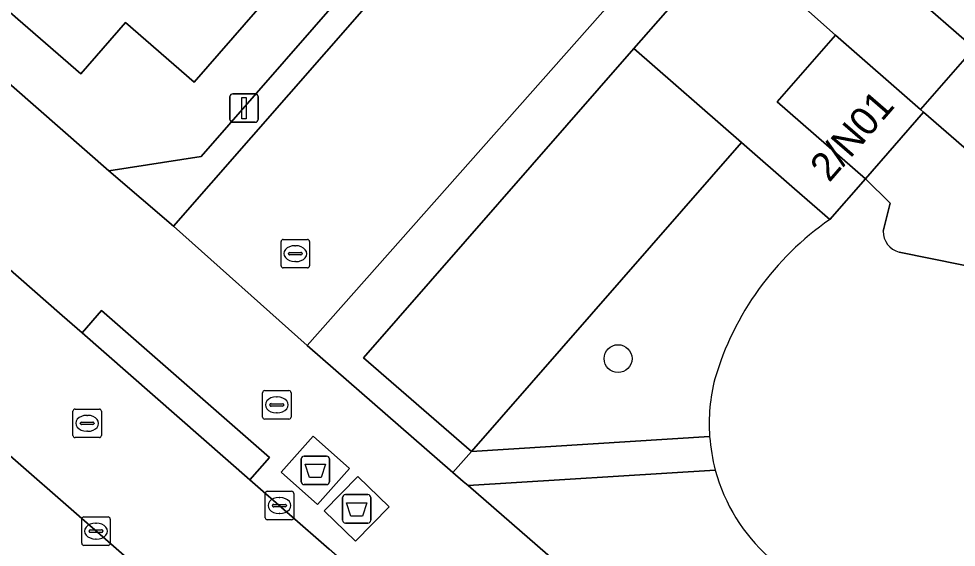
# Model space of a CAD drawing. Extents: x 158472 to 159562, y 388525 to 389606.
# Drawn here: x 158798.49 to 158831.41, y 388799.23 to 388817.79 of the extents above; entities that cross this region are included whole.
import ezdxf

# ---------------------------------------------------------------- set-up
doc = ezdxf.new("R2010")
doc.units = 0
for name, color, linetype in [('IMGEO_Afval_apart_plaats', 7, 'Continuous'), ('IMGEO_Boom', 7, 'Continuous'), ('IMGEO_Brandkraan', 7, 'Continuous'), ('IMGEO_Erf', 7, 'Continuous'), ('IMGEO_Groenvoorziening', 7, 'Continuous'), ('IMGEO_Kolk', 7, 'Continuous'), ('IMGEO_Lichtmast', 7, 'Continuous'), ('IMGEO_Pand', 7, 'Continuous'), ('IMGEO_Pand_nummerreeks', 7, 'Continuous'), ('IMGEO_Parkeervlak_open', 7, 'Continuous'), ('IMGEO_Rijbaan_lokaal_open', 7, 'Continuous'), ('IMGEO_Rioolput', 7, 'Continuous'), ('IMGEO_Voetpad_gesloten', 7, 'Continuous'), ('IMGEO_Voetpad_open', 7, 'Continuous')]:
    doc.layers.add(name, color=color, linetype=linetype)

msp = doc.modelspace()

# ---------------------------------------------------------------- linework, layer by layer
at = {"layer": 'IMGEO_Afval_apart_plaats'}
for p, q in [((158808.407, 388801.527), (158808.407, 388802.327)), ((158808.407, 388802.327), (158808.407, 388801.527)), ((158808.507, 388802.427), (158809.297, 388802.427)), ((158809.297, 388802.427), (158808.507, 388802.427)), ((158809.397, 388802.327), (158809.397, 388801.527)), ((158809.397, 388801.527), (158809.397, 388802.327)), ((158809.297, 388801.427), (158808.507, 388801.427)), ((158808.507, 388801.427), (158809.297, 388801.427)), ((158809.858, 388800.174), (158809.858, 388800.974)), ((158809.858, 388800.974), (158809.858, 388800.174)), ((158809.958, 388801.074), (158810.748, 388801.074)), ((158810.748, 388801.074), (158809.958, 388801.074)), ((158810.848, 388800.974), (158810.848, 388800.174)), ((158810.848, 388800.174), (158810.848, 388800.974)), ((158810.748, 388800.074), (158809.958, 388800.074)), ((158809.958, 388800.074), (158810.748, 388800.074))]:
    msp.add_line(p, q, dxfattribs=at)
for points in [[(158808.55, 388802.141), (158809.254, 388802.141), (158809.105, 388801.671), (158808.699, 388801.671), (158808.55, 388802.141)], [(158810.001, 388800.788), (158810.705, 388800.788), (158810.556, 388800.318), (158810.15, 388800.318), (158810.001, 388800.788)]]:
    msp.add_lwpolyline(points, dxfattribs=at)
for centre, start, end in [((158808.507, 388802.327), 90, 180), ((158808.507, 388802.327), 90, 180), ((158809.297, 388802.327), 0, 90), ((158809.297, 388802.327), 360, 90), ((158808.507, 388801.527), 180, 270), ((158808.507, 388801.527), 180, 270), ((158809.297, 388801.527), 270, 0), ((158809.297, 388801.527), 270, 0), ((158809.958, 388800.974), 90, 180), ((158809.958, 388800.974), 90, 180), ((158810.748, 388800.974), 0, 90), ((158810.748, 388800.974), 360, 90), ((158809.958, 388800.174), 180, 270), ((158809.958, 388800.174), 180, 270), ((158810.748, 388800.174), 270, 0), ((158810.748, 388800.174), 270, 0)]:
    msp.add_arc(centre, 0.1, start, end, dxfattribs=at)
at = {"layer": 'IMGEO_Boom'}
msp.add_circle((158819.532, 388805.853), 0.489, dxfattribs=at)
at = {"layer": 'IMGEO_Brandkraan'}
for p, q in [((158807.048, 388803.801), (158807.048, 388804.653)), ((158807.123, 388804.727), (158807.975, 388804.727)), ((158808.049, 388804.653), (158808.049, 388803.801)), ((158807.35, 388804.27), (158807.748, 388804.27)), ((158807.536, 388804.507), (158807.561, 388804.507)), ((158807.307, 388804.221), (158807.307, 388804.233)), ((158807.745, 388804.184), (158807.347, 388804.184)), ((158807.559, 388803.947), (158807.534, 388803.947)), ((158807.791, 388804.233), (158807.791, 388804.221)), ((158807.975, 388803.727), (158807.123, 388803.727))]:
    msp.add_line(p, q, dxfattribs=at)
for points in [[(158807.048, 388803.801), (158807.048, 388804.653)], [(158807.123, 388804.727), (158807.975, 388804.727)], [(158808.049, 388804.653), (158808.049, 388803.801)], [(158807.975, 388803.727), (158807.123, 388803.727)]]:
    msp.add_lwpolyline(points, dxfattribs=at)
for centre, radius, start, end in [((158807.125, 388804.651), 0.0765, 91.552, 178.448), ((158807.125, 388804.651), 0.0765, 91.552, 178.448), ((158807.973, 388804.651), 0.0765, 1.552, 88.448), ((158807.973, 388804.651), 0.0765, 1.552, 88.448), ((158807.347, 388804.23), 0.0403, 85.8775, 175.7526), ((158807.752, 388804.232), 0.0386, 1.7309, 96.639), ((158807.344, 388804.22), 0.0366, 178.938, 274.7102), ((158807.748, 388804.227), 0.043, 264.8664, 352.4533), ((158807.125, 388803.803), 0.0765, 181.552, 268.448), ((158807.125, 388803.803), 0.0765, 181.552, 268.448), ((158807.973, 388803.803), 0.0765, 271.552, 358.448), ((158807.973, 388803.803), 0.0765, 271.552, 358.448)]:
    msp.add_arc(centre, radius, start, end, dxfattribs=at)
for centre, major_axis, ratio, start_param, end_param in [((158807.535, 388804.227), (-0.387, 0.002), 0.722429, 4.712389, 7.853982), ((158807.56, 388804.227), (-0.39, 0.002), 0.717154, 1.570796, 4.712389)]:
    msp.add_ellipse(centre, major_axis=major_axis, ratio=ratio, start_param=start_param, end_param=end_param, dxfattribs=at)
at = {"layer": 'IMGEO_Erf'}
for points in [[(158870.82, 388874.821), (158823.415, 388820.545), (158827.165, 388817.214), (158830.153, 388814.603), (158832.033, 388816.754), (158827.515, 388820.703), (158831.565, 388825.337), (158835.679, 388830.043), (158840.205, 388826.087), (158842.022, 388828.165), (158843.915, 388830.33), (158839.365, 388834.307), (158843.39, 388838.911), (158847.508, 388843.623), (158848.336, 388842.899), (158852.045, 388839.658), (158853.853, 388841.726), (158855.705, 388843.845), (158851.999, 388847.086), (158851.17, 388847.81), (158855.247, 388852.474), (158859.372, 388857.193)], [(158763.278, 388846.106), (158801.652, 388812.449), (158804.894, 388812.957), (158816.712, 388826.499), (158846.015, 388860.076)], [(158797.867, 388830.296), (158802.148, 388826.565), (158801.77, 388826.139), (158801.958, 388825.976), (158802.404, 388825.587), (158808.64, 388820.153), (158804.648, 388815.563), (158802.238, 388817.653), (158800.671, 388815.857), (158796.137, 388819.787)]]:
    msp.add_lwpolyline(points, dxfattribs=at)
at = {"layer": 'IMGEO_Groenvoorziening'}
for points in [[(158830.261, 388814.508), (158828.214, 388812.167), (158829.083, 388811.318), (158828.837, 388810.323)], [(158829.398, 388809.595), (158832.702, 388808.919), (158834.855, 388810.519), (158830.261, 388814.508)], [(158826.961, 388810.733), (158825.729, 388811.81), (158823.866, 388813.438), (158814.381, 388802.592), (158822.746, 388803.117)], [(158828.837, 388810.323), (158829.083, 388811.318), (158828.214, 388812.167), (158826.961, 388810.733)], [(158834.912, 388803.75), (158833.347, 388808.084), (158832.702, 388808.919), (158829.398, 388809.595)], [(158822.945, 388801.937), (158814.263, 388801.394), (158830.413, 388787.343), (158830.057, 388790.066), (158828.671, 388796.038)]]:
    msp.add_lwpolyline(points, dxfattribs=at)
for centre, radius, start, end in [((158832.855, 388802.236), 10.341, 124.7448, 163.6832), ((158832.855, 388802.236), 10.341, 124.7448, 163.6832), ((158829.601, 388810.332), 0.764, 180.65, 254.586), ((158829.601, 388810.332), 0.764, 180.65, 254.586), ((158829.026, 388803.566), 6.296, 165.5173, 184.0939), ((158829.026, 388803.566), 6.296, 165.5173, 184.0939), ((158828.967, 388803.559), 6.236, 184.0671, 195.078), ((158829.025, 388803.566), 6.294, 194.996, 261.282), ((158829.025, 388803.566), 6.294, 194.996, 261.282)]:
    msp.add_arc(centre, radius, start, end, dxfattribs=at)
at = {"layer": 'IMGEO_Kolk'}
for p, q in [((158807.697, 388809.113), (158807.697, 388809.965)), ((158807.772, 388810.039), (158808.624, 388810.039)), ((158808.698, 388809.965), (158808.698, 388809.113)), ((158807.956, 388809.533), (158807.956, 388809.545)), ((158807.999, 388809.582), (158808.397, 388809.582)), ((158808.185, 388809.819), (158808.21, 388809.819)), ((158808.44, 388809.545), (158808.44, 388809.533)), ((158808.394, 388809.496), (158807.996, 388809.496)), ((158808.208, 388809.259), (158808.183, 388809.259)), ((158808.624, 388809.039), (158807.772, 388809.039)), ((158807.141, 388800.265), (158807.141, 388801.117)), ((158807.216, 388801.191), (158808.068, 388801.191)), ((158807.629, 388800.971), (158807.654, 388800.971)), ((158808.142, 388801.117), (158808.142, 388800.265)), ((158807.4, 388800.685), (158807.4, 388800.697)), ((158807.838, 388800.648), (158807.44, 388800.648)), ((158807.443, 388800.734), (158807.841, 388800.734)), ((158807.884, 388800.697), (158807.884, 388800.685)), ((158807.652, 388800.411), (158807.627, 388800.411)), ((158800.699, 388799.367), (158800.699, 388800.219)), ((158800.774, 388800.293), (158801.626, 388800.293)), ((158801.187, 388800.073), (158801.212, 388800.073)), ((158801.7, 388800.219), (158801.7, 388799.367)), ((158808.068, 388800.191), (158807.216, 388800.191)), ((158800.958, 388799.787), (158800.958, 388799.799)), ((158801.396, 388799.75), (158800.998, 388799.75)), ((158801.001, 388799.836), (158801.399, 388799.836)), ((158801.442, 388799.799), (158801.442, 388799.787)), ((158801.21, 388799.513), (158801.185, 388799.513)), ((158801.626, 388799.293), (158800.774, 388799.293))]:
    msp.add_line(p, q, dxfattribs=at)
for points in [[(158807.697, 388809.113), (158807.697, 388809.965)], [(158807.772, 388810.039), (158808.624, 388810.039)], [(158808.698, 388809.965), (158808.698, 388809.113)], [(158808.624, 388809.039), (158807.772, 388809.039)], [(158807.141, 388800.265), (158807.141, 388801.117)], [(158807.216, 388801.191), (158808.068, 388801.191)], [(158808.142, 388801.117), (158808.142, 388800.265)], [(158800.699, 388799.367), (158800.699, 388800.219)], [(158800.774, 388800.293), (158801.626, 388800.293)], [(158801.7, 388800.219), (158801.7, 388799.367)], [(158808.068, 388800.191), (158807.216, 388800.191)], [(158801.626, 388799.293), (158800.774, 388799.293)]]:
    msp.add_lwpolyline(points, dxfattribs=at)
for centre, radius, start, end in [((158807.774, 388809.963), 0.0765, 91.552, 178.448), ((158807.774, 388809.963), 0.0765, 91.552, 178.448), ((158808.622, 388809.963), 0.0765, 1.552, 88.448), ((158808.622, 388809.963), 0.0765, 1.552, 88.448), ((158807.996, 388809.542), 0.0403, 85.8775, 175.7526), ((158807.993, 388809.532), 0.0366, 178.938, 274.7102), ((158808.397, 388809.539), 0.043, 264.8664, 352.4533), ((158808.401, 388809.544), 0.0386, 1.7309, 96.639), ((158807.774, 388809.115), 0.0765, 181.552, 268.448), ((158807.774, 388809.115), 0.0765, 181.552, 268.448), ((158808.622, 388809.115), 0.0765, 271.552, 358.448), ((158808.622, 388809.115), 0.0765, 271.552, 358.448), ((158807.218, 388801.115), 0.0765, 91.552, 178.448), ((158807.218, 388801.115), 0.0765, 91.552, 178.448), ((158808.066, 388801.115), 0.0765, 1.552, 88.448), ((158808.066, 388801.115), 0.0765, 1.552, 88.448), ((158807.44, 388800.694), 0.0403, 85.8775, 175.7526), ((158807.437, 388800.684), 0.0366, 178.938, 274.7102), ((158807.841, 388800.691), 0.043, 264.8664, 352.4533), ((158807.845, 388800.696), 0.0386, 1.7309, 96.639), ((158800.776, 388800.217), 0.0765, 91.552, 178.448), ((158800.776, 388800.217), 0.0765, 91.552, 178.448), ((158801.624, 388800.217), 0.0765, 1.552, 88.448), ((158801.624, 388800.217), 0.0765, 1.552, 88.448), ((158807.218, 388800.267), 0.0765, 181.552, 268.448), ((158807.218, 388800.267), 0.0765, 181.552, 268.448), ((158808.066, 388800.267), 0.0765, 271.552, 358.448), ((158808.066, 388800.267), 0.0765, 271.552, 358.448), ((158800.998, 388799.796), 0.0403, 85.8775, 175.7526), ((158800.995, 388799.786), 0.0366, 178.938, 274.7102), ((158801.399, 388799.793), 0.043, 264.8664, 352.4533), ((158801.403, 388799.798), 0.0386, 1.7309, 96.639), ((158800.776, 388799.369), 0.0765, 181.552, 268.448), ((158800.776, 388799.369), 0.0765, 181.552, 268.448), ((158801.624, 388799.369), 0.0765, 271.552, 358.448), ((158801.624, 388799.369), 0.0765, 271.552, 358.448)]:
    msp.add_arc(centre, radius, start, end, dxfattribs=at)
for centre, major_axis, ratio, start_param, end_param in [((158808.184, 388809.539), (-0.387, 0.002), 0.722429, 4.712389, 7.853982), ((158808.209, 388809.539), (-0.39, 0.002), 0.717154, 1.570796, 4.712389), ((158807.628, 388800.691), (-0.387, 0.002), 0.722429, 4.712389, 7.853982), ((158807.653, 388800.691), (-0.39, 0.002), 0.717154, 1.570796, 4.712389), ((158801.186, 388799.793), (-0.387, 0.002), 0.722429, 4.712389, 7.853982), ((158801.211, 388799.793), (-0.39, 0.002), 0.717154, 1.570796, 4.712389)]:
    msp.add_ellipse(centre, major_axis=major_axis, ratio=ratio, start_param=start_param, end_param=end_param, dxfattribs=at)
at = {"layer": 'IMGEO_Lichtmast'}
for p, q in [((158806.003, 388815.153), (158806.793, 388815.153)), ((158806.793, 388815.153), (158806.003, 388815.153)), ((158805.903, 388814.253), (158805.903, 388815.053)), ((158805.903, 388815.053), (158805.903, 388814.253)), ((158806.893, 388815.053), (158806.893, 388814.253)), ((158806.893, 388814.253), (158806.893, 388815.053)), ((158806.793, 388814.153), (158806.003, 388814.153)), ((158806.003, 388814.153), (158806.793, 388814.153))]:
    msp.add_line(p, q, dxfattribs=at)
msp.add_lwpolyline([(158806.323, 388815.028), (158806.473, 388815.028), (158806.473, 388814.278), (158806.323, 388814.278), (158806.323, 388815.028)], dxfattribs=at)
for centre, start, end in [((158806.003, 388815.053), 90, 180), ((158806.003, 388815.053), 90, 180), ((158806.793, 388815.053), 0, 90), ((158806.793, 388815.053), 360, 90), ((158806.003, 388814.253), 180, 270), ((158806.003, 388814.253), 180, 270), ((158806.793, 388814.253), 270, 0), ((158806.793, 388814.253), 270, 0)]:
    msp.add_arc(centre, 0.1, start, end, dxfattribs=at)
at = {"layer": 'IMGEO_Pand'}
for points in [[(158802.404, 388825.587), (158801.958, 388825.976), (158801.77, 388826.139), (158796.506, 388820.209), (158796.137, 388819.787), (158800.671, 388815.857), (158802.238, 388817.653), (158804.648, 388815.563), (158808.64, 388820.153)], [(158830.153, 388814.603), (158830.261, 388814.508), (158834.855, 388810.519), (158836.833, 388812.782), (158840.768, 388817.283), (158838.489, 388819.275), (158831.565, 388825.337), (158827.515, 388820.703), (158832.033, 388816.754)], [(158830.153, 388814.603), (158827.165, 388817.214), (158825.119, 388814.872), (158828.214, 388812.167), (158830.261, 388814.508)]]:
    msp.add_lwpolyline(points, close=True, dxfattribs=at)
at = {"layer": 'IMGEO_Parkeervlak_open'}
msp.add_lwpolyline([(158814.381, 388802.592), (158823.866, 388813.438), (158820.088, 388816.74), (158810.595, 388805.883)], close=True, dxfattribs=at)
at = {"layer": 'IMGEO_Rijbaan_lokaal_open'}
for points in [[(158848.898, 388764.436), (158846.938, 388766.2), (158846.659, 388766.452), (158827.828, 388783.04), (158825.712, 388784.875), (158809.387, 388799.161), (158806.606, 388801.596), (158800.712, 388806.754), (158800.014, 388807.365), (158795.971, 388810.903), (158760.339, 388842.098), (158759.734, 388842.616)], [(158753.152, 388841.891), (158755.415, 388839.873), (158770.849, 388826.358), (158771.252, 388826.005), (158782.389, 388816.244), (158796.782, 388803.661), (158807.018, 388794.713), (158811.795, 388790.555), (158827.866, 388776.475), (158826.434, 388774.844), (158830.139, 388771.553), (158835.373, 388767.052), (158839.915, 388763.082), (158840.19, 388762.88), (158851.529, 388753.19), (158852.007, 388753.63), (158856.673, 388759.016)]]:
    msp.add_lwpolyline(points, dxfattribs=at)
msp.add_lwpolyline([(158808.612, 388806.31), (158822.181, 388821.641), (158824.946, 388824.766), (158820.104, 388828.995), (158817.392, 388825.895), (158803.922, 388810.501)], close=True, dxfattribs=at)
at = {"layer": 'IMGEO_Rioolput'}
for p, q in [((158800.391, 388803.154), (158800.391, 388804.006)), ((158800.466, 388804.08), (158801.318, 388804.08)), ((158801.392, 388804.006), (158801.392, 388803.154)), ((158800.693, 388803.623), (158801.091, 388803.623)), ((158800.879, 388803.86), (158800.904, 388803.86)), ((158800.65, 388803.574), (158800.65, 388803.586)), ((158801.088, 388803.537), (158800.69, 388803.537)), ((158800.902, 388803.3), (158800.877, 388803.3)), ((158801.134, 388803.586), (158801.134, 388803.574)), ((158801.318, 388803.08), (158800.466, 388803.08))]:
    msp.add_line(p, q, dxfattribs=at)
for points in [[(158800.391, 388803.154), (158800.391, 388804.006)], [(158800.466, 388804.08), (158801.318, 388804.08)], [(158801.392, 388804.006), (158801.392, 388803.154)], [(158801.318, 388803.08), (158800.466, 388803.08)]]:
    msp.add_lwpolyline(points, dxfattribs=at)
for centre, radius, start, end in [((158800.468, 388804.004), 0.0765, 91.552, 178.448), ((158800.468, 388804.004), 0.0765, 91.552, 178.448), ((158801.316, 388804.004), 0.0765, 1.552, 88.448), ((158801.316, 388804.004), 0.0765, 1.552, 88.448), ((158800.69, 388803.583), 0.0403, 85.8775, 175.7526), ((158801.095, 388803.585), 0.0386, 1.7309, 96.639), ((158800.687, 388803.573), 0.0366, 178.938, 274.7102), ((158801.091, 388803.58), 0.043, 264.8664, 352.4533), ((158800.468, 388803.156), 0.0765, 181.552, 268.448), ((158800.468, 388803.156), 0.0765, 181.552, 268.448), ((158801.316, 388803.156), 0.0765, 271.552, 358.448), ((158801.316, 388803.156), 0.0765, 271.552, 358.448)]:
    msp.add_arc(centre, radius, start, end, dxfattribs=at)
for centre, major_axis, ratio, start_param, end_param in [((158800.878, 388803.58), (-0.387, 0.002), 0.722429, 4.712389, 7.853982), ((158800.903, 388803.58), (-0.39, 0.002), 0.717154, 1.570796, 4.712389)]:
    msp.add_ellipse(centre, major_axis=major_axis, ratio=ratio, start_param=start_param, end_param=end_param, dxfattribs=at)
at = {"layer": 'IMGEO_Voetpad_gesloten'}
for points in [[(158810.105, 388801.993), (158808.825, 388803.13), (158807.698, 388801.861), (158808.978, 388800.724)], [(158811.49, 388800.641), (158810.391, 388801.712), (158809.215, 388800.506), (158810.314, 388799.435)]]:
    msp.add_lwpolyline(points, close=True, dxfattribs=at)
at = {"layer": 'IMGEO_Voetpad_open'}
for points in [[(158900.431, 388886.282), (158898.351, 388888.091), (158888.541, 388896.625), (158887.889, 388897.192), (158874.394, 388881.76), (158872.571, 388879.695), (158872.076, 388879.123), (158828.466, 388828.744), (158826.774, 388826.832), (158824.946, 388824.766), (158822.181, 388821.641), (158808.612, 388806.31), (158813.735, 388801.853), (158814.381, 388802.592), (158810.595, 388805.883), (158820.088, 388816.74), (158823.415, 388820.545), (158870.82, 388874.821), (158878.222, 388883.296), (158882.298, 388887.952), (158886.131, 388892.322), (158888.17, 388894.647), (158929.092, 388858.899), (158930.295, 388860.304)], [(158823.415, 388820.545), (158820.088, 388816.74), (158823.866, 388813.438), (158825.729, 388811.81), (158826.961, 388810.733), (158828.214, 388812.167), (158825.119, 388814.872), (158827.165, 388817.214)], [(158806.606, 388801.596), (158807.291, 388802.379), (158801.397, 388807.537), (158800.712, 388806.754)], [(158808.825, 388803.13), (158810.105, 388801.993), (158808.978, 388800.724), (158807.698, 388801.861)], [(158810.391, 388801.712), (158811.49, 388800.641), (158810.314, 388799.435), (158809.215, 388800.506)]]:
    msp.add_lwpolyline(points, close=True, dxfattribs=at)
for points in [[(158808.612, 388806.31), (158803.922, 388810.501), (158801.652, 388812.449), (158763.278, 388846.106)], [(158827.866, 388776.475), (158811.795, 388790.555), (158811.467, 388790.178), (158806.69, 388794.336), (158807.018, 388794.713), (158796.782, 388803.661), (158782.389, 388816.244), (158782.06, 388815.868), (158781.704, 388815.462), (158770.567, 388825.223), (158771.252, 388826.005), (158770.849, 388826.358)], [(158816.712, 388826.499), (158804.894, 388812.957), (158801.652, 388812.449), (158803.922, 388810.501), (158817.392, 388825.895)], [(158795.971, 388810.903), (158800.014, 388807.365), (158800.712, 388806.754), (158801.397, 388807.537), (158807.291, 388802.379), (158806.606, 388801.596), (158809.387, 388799.161)], [(158831.057, 388783.391), (158832.467, 388785.083), (158849.366, 388770.272), (158849.885, 388770.864), (158843.993, 388776.012), (158842.418, 388777.388), (158832.697, 388785.881), (158831.754, 388786.709), (158831.384, 388787.033), (158831.101, 388786.744), (158830.739, 388787.059), (158830.413, 388787.343), (158814.263, 388801.394), (158814.095, 388801.54), (158813.735, 388801.853), (158808.612, 388806.31)], [(158822.746, 388803.117), (158814.381, 388802.592), (158813.735, 388801.853), (158814.095, 388801.54), (158814.263, 388801.394), (158822.945, 388801.937)]]:
    msp.add_lwpolyline(points, dxfattribs=at)
msp.add_arc((158828.967, 388803.559), 6.236, 184.0671, 195.078, dxfattribs=at)

# ---------------------------------------------------------------- texts
at = {"layer": 'IMGEO_Pand_nummerreeks'}
msp.add_text('2/N01', height=1, rotation=49.1376, dxfattribs=at).set_placement((158826.947, 388812.013))

doc.saveas('drawing.dxf')
